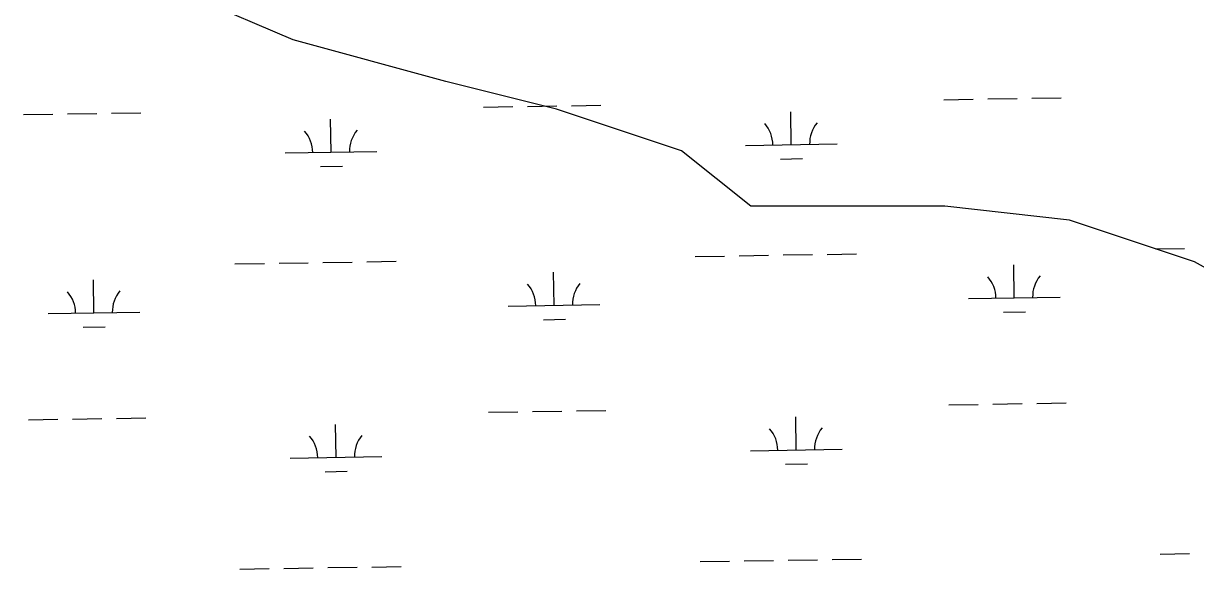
# Model space of a CAD drawing. Extents: x 3855477 to 3893699, y 299188 to 325115.
# Drawn here: x 3886680 to 3887958, y 308197 to 308792 of the extents above; entities that cross this region are included whole.
import ezdxf

# ---------------------------------------------------------------- set-up
doc = ezdxf.new("R2010")
doc.units = 0
doc.layers.add('V-TOPO-SHOR', color=7, linetype='Continuous')
doc.layers.add('V-WETL-SWMP', color=7, linetype='Continuous')

msp = doc.modelspace()

# ---------------------------------------------------------------- linework, layer by layer
at = {"layer": 'V-TOPO-SHOR'}
msp.add_lwpolyline([(3888949.4, 308045), (3888773.2, 308199.8), (3888516.2, 308335.9), (3888289.4, 308411.5), (3888183.6, 308441.7), (3888092.8, 308456.8), (3887956.8, 308532.4), (3887820.7, 308577.8), (3887684.6, 308592.9), (3887473, 308592.9), (3887397.4, 308653.4), (3887261.3, 308698.8), (3887140.3, 308729), (3886974, 308774.3), (3886868.2, 308819.7)], dxfattribs=at)
at = {"layer": 'V-WETL-SWMP'}
for p, q in [((3887683.5, 308709.1), (3887715.5, 308709.7)), ((3887731.5, 308709.9), (3887763.4, 308710.4)), ((3887779.4, 308710.7), (3887811.4, 308711.2)), ((3886679.8, 308692.8), (3886711.8, 308693.3)), ((3886727.8, 308693.6), (3886759.8, 308694.1)), ((3886775.8, 308694.3), (3886807.8, 308694.9)), ((3887181.6, 308701), (3887213.6, 308701.5)), ((3887229.6, 308701.7), (3887261.6, 308702.3)), ((3887277.6, 308702.5), (3887309.6, 308703)), ((3887517.2, 308660), (3887516.6, 308696)), ((3887015.3, 308651.8), (3887014.7, 308687.8)), ((3887467.2, 308659.2), (3887567.2, 308660.8)), ((3886965.3, 308651), (3887065.3, 308652.6)), ((3887505.4, 308644.4), (3887529.4, 308644.8)), ((3887003.6, 308636.2), (3887027.6, 308636.6)), ((3887508.3, 308539.8), (3887540.3, 308540.3)), ((3887556.3, 308540.5), (3887588.3, 308541.1)), ((3887914.1, 308546.4), (3887946.1, 308546.9)), ((3886910.5, 308530), (3886942.5, 308530.5)), ((3886958.5, 308530.8), (3886990.4, 308531.3)), ((3887006.4, 308531.6), (3887038.4, 308532.1)), ((3887054.4, 308532.4), (3887086.4, 308532.9)), ((3887412.3, 308538.2), (3887444.3, 308538.7)), ((3887460.3, 308539), (3887492.3, 308539.5)), ((3887760.4, 308493.1), (3887759.8, 308529.1)), ((3887258.6, 308484.9), (3887258, 308520.9)), ((3886756.7, 308476.8), (3886756.1, 308512.8)), ((3887710.4, 308492.3), (3887810.4, 308493.9)), ((3886706.7, 308476), (3886806.7, 308477.6)), ((3887208.6, 308484.1), (3887308.5, 308485.8)), ((3887748.6, 308477.5), (3887772.6, 308477.9)), ((3887246.8, 308469.3), (3887270.8, 308469.7)), ((3886745, 308461.1), (3886769, 308461.5)), ((3887688.9, 308376.5), (3887720.9, 308377)), ((3887736.9, 308377.3), (3887768.9, 308377.8)), ((3887784.9, 308378.1), (3887816.9, 308378.6)), ((3886733.2, 308360.9), (3886765.2, 308361.5)), ((3886781.2, 308361.7), (3886813.2, 308362.2)), ((3887187, 308368.3), (3887219, 308368.9)), ((3887235, 308369.1), (3887267, 308369.6)), ((3887283, 308369.9), (3887315, 308370.4)), ((3887522.6, 308327.4), (3887522, 308363.4)), ((3886685.2, 308360.2), (3886717.2, 308360.7)), ((3887020.8, 308319.2), (3887020.2, 308355.2)), ((3887472.6, 308326.5), (3887572.6, 308328.2)), ((3886970.8, 308318.4), (3887070.7, 308320)), ((3887510.8, 308311.7), (3887534.8, 308312.1)), ((3887009, 308303.6), (3887033, 308304)), ((3887513.7, 308207.1), (3887545.7, 308207.7)), ((3887561.7, 308207.9), (3887593.7, 308208.4)), ((3887919.6, 308213.7), (3887951.6, 308214.3)), ((3886915.9, 308197.4), (3886947.9, 308197.9)), ((3886963.9, 308198.2), (3886995.9, 308198.7)), ((3887011.9, 308199), (3887043.9, 308199.5)), ((3887059.9, 308199.7), (3887091.9, 308200.3)), ((3887417.7, 308205.6), (3887449.7, 308206.1)), ((3887465.7, 308206.3), (3887497.7, 308206.9))]:
    msp.add_line(p, q, dxfattribs=at)
for centre, start, end in [((3887461.9, 308659.6), 0.1615, 41.7052), ((3887572.4, 308661.4), 140.1615, 181.7052), ((3886960.1, 308651.4), 0.1615, 41.7052), ((3887070.6, 308653.2), 140.1615, 181.7052), ((3887705.2, 308492.7), 0.1615, 41.7052), ((3887815.6, 308494.5), 140.1615, 181.7052), ((3887203.3, 308484.5), 0.1615, 41.7052), ((3887313.8, 308486.3), 140.1615, 181.7052), ((3886701.5, 308476.3), 0.1615, 41.7052), ((3886811.9, 308478.1), 140.1615, 181.7052), ((3887467.3, 308326.9), 0.1615, 41.7052), ((3887577.8, 308328.7), 140.1615, 181.7052), ((3886965.5, 308318.8), 0.1615, 41.7052), ((3887076, 308320.6), 140.1615, 181.7052)]:
    msp.add_arc(centre, 35.2, start, end, dxfattribs=at)

doc.saveas('drawing.dxf')
